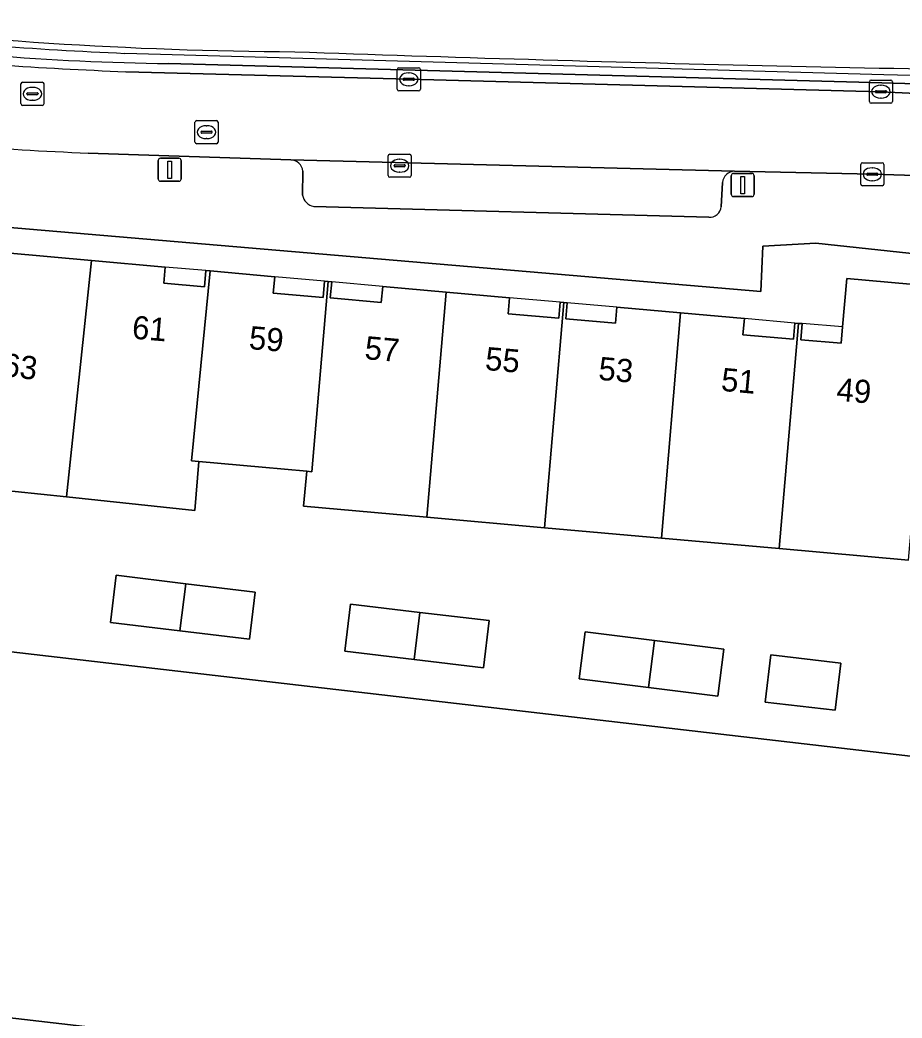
# Model space of a CAD drawing. Extents: x 161692 to 162379, y 380760 to 381678.
# Drawn here: x 162082.48 to 162120.61, y 381568.47 to 381611.61 of the extents above; entities that cross this region are included whole.
import ezdxf

# ---------------------------------------------------------------- set-up
doc = ezdxf.new("R2010")
doc.units = 0
for name, color, linetype in [('IMGEO_Berm_groen', 7, 'Continuous'), ('IMGEO_Brandkraan', 7, 'Continuous'), ('IMGEO_Erf', 7, 'Continuous'), ('IMGEO_Groenvoorziening', 7, 'Continuous'), ('IMGEO_Haag', 7, 'Continuous'), ('IMGEO_Hek', 7, 'Continuous'), ('IMGEO_Kolk', 7, 'Continuous'), ('IMGEO_Lichtmast', 7, 'Continuous'), ('IMGEO_Pand', 7, 'Continuous'), ('IMGEO_Pand_nummerreeks', 7, 'Continuous'), ('IMGEO_Pand_overbouw', 7, 'Continuous'), ('IMGEO_Parkeervlak_gesloten', 7, 'Continuous'), ('IMGEO_Parkeervlak_open', 7, 'Continuous'), ('IMGEO_Rijbaan_lokaal_gesloten', 7, 'Continuous'), ('IMGEO_Rioolput', 7, 'Continuous'), ('IMGEO_Voetpad_open', 7, 'Continuous')]:
    doc.layers.add(name, color=color, linetype=linetype)

msp = doc.modelspace()

# ---------------------------------------------------------------- linework, layer by layer
at = {"layer": 'IMGEO_Berm_groen'}
for points in [[(162149.46, 381608.191), (162123.704, 381608.783), (162118.738, 381608.917), (162088.898, 381609.725)], [(162087.056, 381609.374), (162099.288, 381609.046), (162119.699, 381608.51), (162120.92, 381608.448), (162131.817, 381608.191), (162134.252, 381608.134), (162146.693, 381607.903)]]:
    msp.add_lwpolyline(points, dxfattribs=at)
for centre, radius, start, end in [((162095.356, 381790.871), 180.635, 262.92932, 269.68565), ((162090.237, 381719.099), 109.383, 261.25293, 269.29853), ((162094.817, 381804.589), 195.369, 264.50071, 267.72337), ((162151.596, 383205.037), 1595.825, 267.944758, 269.396338)]:
    msp.add_arc(centre, radius, start, end, dxfattribs=at)
at = {"layer": 'IMGEO_Brandkraan'}
for p, q in [((162082.515, 381607.992), (162082.515, 381608.844)), ((162082.59, 381608.918), (162083.442, 381608.918)), ((162083.516, 381608.844), (162083.516, 381607.992)), ((162082.774, 381608.412), (162082.774, 381608.424)), ((162083.212, 381608.375), (162082.814, 381608.375)), ((162082.817, 381608.461), (162083.215, 381608.461)), ((162083.003, 381608.698), (162083.028, 381608.698)), ((162083.258, 381608.424), (162083.258, 381608.412)), ((162083.442, 381607.918), (162082.59, 381607.918)), ((162083.026, 381608.138), (162083.001, 381608.138))]:
    msp.add_line(p, q, dxfattribs=at)
for points in [[(162082.515, 381607.992), (162082.515, 381608.844)], [(162082.59, 381608.918), (162083.442, 381608.918)], [(162083.516, 381608.844), (162083.516, 381607.992)], [(162083.442, 381607.918), (162082.59, 381607.918)]]:
    msp.add_lwpolyline(points, dxfattribs=at)
for centre, radius, start, end in [((162082.592, 381608.842), 0.0765, 91.552, 178.448), ((162082.592, 381608.842), 0.0765, 91.552, 178.448), ((162083.44, 381608.842), 0.0765, 1.552, 88.448), ((162083.44, 381608.842), 0.0765, 1.552, 88.448), ((162082.814, 381608.421), 0.0403, 85.8775, 175.7526), ((162082.811, 381608.411), 0.0366, 178.938, 274.7102), ((162083.215, 381608.418), 0.043, 264.8664, 352.4533), ((162083.219, 381608.423), 0.0386, 1.7309, 96.639), ((162082.592, 381607.994), 0.0765, 181.552, 268.448), ((162082.592, 381607.994), 0.0765, 181.552, 268.448), ((162083.44, 381607.994), 0.0765, 271.552, 358.448), ((162083.44, 381607.994), 0.0765, 271.552, 358.448)]:
    msp.add_arc(centre, radius, start, end, dxfattribs=at)
for centre, major_axis, ratio, start_param, end_param in [((162083.002, 381608.418), (-0.387, 0.002), 0.722429, 4.712389, 7.853982), ((162083.027, 381608.418), (-0.39, 0.002), 0.717154, 1.570796, 4.712389)]:
    msp.add_ellipse(centre, major_axis=major_axis, ratio=ratio, start_param=start_param, end_param=end_param, dxfattribs=at)
at = {"layer": 'IMGEO_Erf'}
for points in [[(162132.296, 381600.299), (162116.888, 381601.956), (162114.598, 381601.834), (162114.509, 381599.867), (162077.801, 381602.999)], [(162081.892, 381601.543), (162085.571, 381601.212), (162088.753, 381600.926), (162088.694, 381600.229), (162090.451, 381600.081), (162090.509, 381600.779), (162090.7, 381600.761), (162093.489, 381600.502), (162093.428, 381599.805), (162095.584, 381599.619), (162095.644, 381600.317), (162095.799, 381600.303), (162095.953, 381600.289), (162095.891, 381599.592), (162098.099, 381599.397), (162098.16, 381600.094), (162100.901, 381599.848), (162103.641, 381599.603), (162103.581, 381598.906), (162105.77, 381598.719), (162105.83, 381599.416), (162105.985, 381599.402), (162106.139, 381599.387), (162106.078, 381598.689), (162108.217, 381598.501), (162108.279, 381599.198), (162111.039, 381598.95), (162113.798, 381598.701), (162113.735, 381598.004), (162115.912, 381597.807), (162115.975, 381598.504), (162116.132, 381598.495), (162116.288, 381598.486), (162116.229, 381597.789), (162117.978, 381597.641), (162118.037, 381598.338), (162118.221, 381600.439), (162121.922, 381600.101)], [(162120.894, 381588.261), (162115.302, 381588.758), (162110.209, 381589.211), (162105.155, 381589.661), (162100.071, 381590.113), (162094.738, 381590.587), (162094.886, 381592.102), (162092.95, 381592.274), (162090.205, 381592.517), (162090.042, 381590.412), (162084.486, 381590.993), (162078.931, 381591.574)], [(162076.87, 381584.9), (162128.186, 381578.95), (162126.692, 381566.06), (162123.71, 381566.406), (162123.394, 381563.682), (162072.606, 381569.571)]]:
    msp.add_lwpolyline(points, dxfattribs=at)
for points in [[(162089.39, 381585.208), (162086.387, 381585.569), (162086.632, 381587.604), (162089.641, 381587.242), (162092.639, 381586.882), (162092.394, 381584.847)], [(162099.52, 381583.966), (162096.526, 381584.323), (162096.769, 381586.359), (162099.771, 381586.001), (162102.756, 381585.645), (162102.513, 381583.609)], [(162109.654, 381582.751), (162106.655, 381583.124), (162106.908, 381585.158), (162109.904, 381584.785), (162112.905, 381584.412), (162112.652, 381582.378)], [(162117.718, 381581.77), (162114.701, 381582.127), (162114.942, 381584.163), (162117.959, 381583.806)]]:
    msp.add_lwpolyline(points, close=True, dxfattribs=at)
at = {"layer": 'IMGEO_Groenvoorziening'}
msp.add_lwpolyline([(162088.898, 381609.725), (162118.738, 381608.917), (162123.704, 381608.783), (162149.46, 381608.191)], dxfattribs=at)
for centre, radius, start, end in [((162095.356, 381790.871), 180.635, 262.92932, 269.68565), ((162090.237, 381719.099), 109.383, 261.25293, 269.29853), ((162151.596, 383205.037), 1595.825, 267.944758, 269.396338)]:
    msp.add_arc(centre, radius, start, end, dxfattribs=at)
at = {"layer": 'IMGEO_Haag'}
msp.add_lwpolyline([(162088.898, 381609.725), (162118.738, 381608.917), (162123.704, 381608.783), (162149.46, 381608.191)], dxfattribs=at)
for centre, radius, start, end in [((162095.356, 381790.871), 180.635, 262.92932, 269.68565), ((162090.237, 381719.099), 109.383, 261.25293, 269.29853), ((162151.596, 383205.037), 1595.825, 267.944758, 269.396338)]:
    msp.add_arc(centre, radius, start, end, dxfattribs=at)
at = {"layer": 'IMGEO_Hek'}
for points in [[(162186.294, 381611.259), (162172.043, 381609.574), (162165.599, 381609.014), (162151.785, 381608.461), (162119.826, 381609.233)], [(162119.826, 381609.233), (162087.015, 381610.166)]]:
    msp.add_lwpolyline(points, dxfattribs=at)
msp.add_arc((162097.127, 381831.152), 221.218, 264.36179, 267.38009, dxfattribs=at)
at = {"layer": 'IMGEO_Kolk'}
for p, q in [((162098.787, 381608.62), (162098.787, 381609.472)), ((162098.862, 381609.546), (162099.714, 381609.546)), ((162099.275, 381609.326), (162099.3, 381609.326)), ((162099.788, 381609.472), (162099.788, 381608.62)), ((162099.046, 381609.04), (162099.046, 381609.052)), ((162099.484, 381609.003), (162099.086, 381609.003)), ((162099.089, 381609.089), (162099.487, 381609.089)), ((162099.298, 381608.766), (162099.273, 381608.766)), ((162099.53, 381609.052), (162099.53, 381609.04)), ((162119.198, 381608.084), (162119.198, 381608.936)), ((162119.273, 381609.01), (162120.125, 381609.01)), ((162119.686, 381608.79), (162119.711, 381608.79)), ((162120.199, 381608.936), (162120.199, 381608.084)), ((162099.714, 381608.546), (162098.862, 381608.546)), ((162119.457, 381608.504), (162119.457, 381608.516)), ((162119.895, 381608.467), (162119.497, 381608.467)), ((162119.5, 381608.553), (162119.898, 381608.553)), ((162119.941, 381608.516), (162119.941, 381608.504)), ((162120.125, 381608.01), (162119.273, 381608.01)), ((162119.709, 381608.23), (162119.684, 381608.23)), ((162098.392, 381604.883), (162098.392, 381605.735)), ((162098.467, 381605.809), (162099.319, 381605.809)), ((162099.393, 381605.735), (162099.393, 381604.883)), ((162098.651, 381605.303), (162098.651, 381605.315)), ((162098.694, 381605.352), (162099.092, 381605.352)), ((162098.88, 381605.589), (162098.905, 381605.589)), ((162099.135, 381605.315), (162099.135, 381605.303)), ((162118.826, 381604.514), (162118.826, 381605.366)), ((162118.901, 381605.44), (162119.753, 381605.44)), ((162119.827, 381605.366), (162119.827, 381604.514)), ((162099.089, 381605.266), (162098.691, 381605.266)), ((162098.903, 381605.029), (162098.878, 381605.029)), ((162119.085, 381604.934), (162119.085, 381604.946)), ((162119.523, 381604.897), (162119.125, 381604.897)), ((162119.128, 381604.983), (162119.526, 381604.983)), ((162119.314, 381605.22), (162119.339, 381605.22)), ((162119.569, 381604.946), (162119.569, 381604.934)), ((162099.319, 381604.809), (162098.467, 381604.809)), ((162119.753, 381604.44), (162118.901, 381604.44)), ((162119.337, 381604.66), (162119.312, 381604.66))]:
    msp.add_line(p, q, dxfattribs=at)
for points in [[(162098.787, 381608.62), (162098.787, 381609.472)], [(162098.862, 381609.546), (162099.714, 381609.546)], [(162099.788, 381609.472), (162099.788, 381608.62)], [(162119.198, 381608.084), (162119.198, 381608.936)], [(162119.273, 381609.01), (162120.125, 381609.01)], [(162120.199, 381608.936), (162120.199, 381608.084)], [(162099.714, 381608.546), (162098.862, 381608.546)], [(162120.125, 381608.01), (162119.273, 381608.01)], [(162098.392, 381604.883), (162098.392, 381605.735)], [(162098.467, 381605.809), (162099.319, 381605.809)], [(162099.393, 381605.735), (162099.393, 381604.883)], [(162118.826, 381604.514), (162118.826, 381605.366)], [(162118.901, 381605.44), (162119.753, 381605.44)], [(162119.827, 381605.366), (162119.827, 381604.514)], [(162099.319, 381604.809), (162098.467, 381604.809)], [(162119.753, 381604.44), (162118.901, 381604.44)]]:
    msp.add_lwpolyline(points, dxfattribs=at)
for centre, radius, start, end in [((162098.864, 381609.47), 0.0765, 91.552, 178.448), ((162098.864, 381609.47), 0.0765, 91.552, 178.448), ((162099.712, 381609.47), 0.0765, 1.552, 88.448), ((162099.712, 381609.47), 0.0765, 1.552, 88.448), ((162099.086, 381609.049), 0.0403, 85.8775, 175.7526), ((162099.083, 381609.039), 0.0366, 178.938, 274.7102), ((162099.487, 381609.046), 0.043, 264.8664, 352.4533), ((162099.491, 381609.051), 0.0386, 1.7309, 96.639), ((162119.275, 381608.934), 0.0765, 91.552, 178.448), ((162119.275, 381608.934), 0.0765, 91.552, 178.448), ((162120.123, 381608.934), 0.0765, 1.552, 88.448), ((162120.123, 381608.934), 0.0765, 1.552, 88.448), ((162098.864, 381608.622), 0.0765, 181.552, 268.448), ((162098.864, 381608.622), 0.0765, 181.552, 268.448), ((162099.712, 381608.622), 0.0765, 271.552, 358.448), ((162099.712, 381608.622), 0.0765, 271.552, 358.448), ((162119.497, 381608.513), 0.0403, 85.8775, 175.7526), ((162119.494, 381608.503), 0.0366, 178.938, 274.7102), ((162119.898, 381608.51), 0.043, 264.8664, 352.4533), ((162119.902, 381608.515), 0.0386, 1.7309, 96.639), ((162119.275, 381608.086), 0.0765, 181.552, 268.448), ((162119.275, 381608.086), 0.0765, 181.552, 268.448), ((162120.123, 381608.086), 0.0765, 271.552, 358.448), ((162120.123, 381608.086), 0.0765, 271.552, 358.448), ((162098.469, 381605.733), 0.0765, 91.552, 178.448), ((162098.469, 381605.733), 0.0765, 91.552, 178.448), ((162099.317, 381605.733), 0.0765, 1.552, 88.448), ((162099.317, 381605.733), 0.0765, 1.552, 88.448), ((162098.691, 381605.312), 0.0403, 85.8775, 175.7526), ((162098.688, 381605.302), 0.0366, 178.938, 274.7102), ((162099.092, 381605.309), 0.043, 264.8664, 352.4533), ((162099.096, 381605.314), 0.0386, 1.7309, 96.639), ((162118.903, 381605.364), 0.0765, 91.552, 178.448), ((162118.903, 381605.364), 0.0765, 91.552, 178.448), ((162119.751, 381605.364), 0.0765, 1.552, 88.448), ((162119.751, 381605.364), 0.0765, 1.552, 88.448), ((162098.469, 381604.885), 0.0765, 181.552, 268.448), ((162098.469, 381604.885), 0.0765, 181.552, 268.448), ((162099.317, 381604.885), 0.0765, 271.552, 358.448), ((162099.317, 381604.885), 0.0765, 271.552, 358.448), ((162119.125, 381604.943), 0.0403, 85.8775, 175.7526), ((162119.122, 381604.933), 0.0366, 178.938, 274.7102), ((162119.526, 381604.94), 0.043, 264.8664, 352.4533), ((162119.53, 381604.945), 0.0386, 1.7309, 96.639), ((162118.903, 381604.516), 0.0765, 181.552, 268.448), ((162118.903, 381604.516), 0.0765, 181.552, 268.448), ((162119.751, 381604.516), 0.0765, 271.552, 358.448), ((162119.751, 381604.516), 0.0765, 271.552, 358.448)]:
    msp.add_arc(centre, radius, start, end, dxfattribs=at)
for centre, major_axis, ratio, start_param, end_param in [((162099.274, 381609.046), (-0.387, 0.002), 0.722429, 4.712389, 7.853982), ((162099.299, 381609.046), (-0.39, 0.002), 0.717154, 1.570796, 4.712389), ((162119.685, 381608.51), (-0.387, 0.002), 0.722429, 4.712389, 7.853982), ((162119.71, 381608.51), (-0.39, 0.002), 0.717154, 1.570796, 4.712389), ((162098.879, 381605.309), (-0.387, 0.002), 0.722429, 4.712389, 7.853982), ((162098.904, 381605.309), (-0.39, 0.002), 0.717154, 1.570796, 4.712389), ((162119.313, 381604.94), (-0.387, 0.002), 0.722429, 4.712389, 7.853982), ((162119.338, 381604.94), (-0.39, 0.002), 0.717154, 1.570796, 4.712389)]:
    msp.add_ellipse(centre, major_axis=major_axis, ratio=ratio, start_param=start_param, end_param=end_param, dxfattribs=at)
at = {"layer": 'IMGEO_Lichtmast'}
for p, q in [((162088.453, 381604.735), (162088.453, 381605.535)), ((162088.453, 381605.535), (162088.453, 381604.735)), ((162088.553, 381605.635), (162089.343, 381605.635)), ((162089.343, 381605.635), (162088.553, 381605.635)), ((162089.443, 381605.535), (162089.443, 381604.735)), ((162089.443, 381604.735), (162089.443, 381605.535)), ((162113.224, 381604.074), (162113.224, 381604.874)), ((162113.224, 381604.874), (162113.224, 381604.074)), ((162113.324, 381604.974), (162114.114, 381604.974)), ((162114.114, 381604.974), (162113.324, 381604.974)), ((162114.214, 381604.874), (162114.214, 381604.074)), ((162114.214, 381604.074), (162114.214, 381604.874)), ((162089.343, 381604.635), (162088.553, 381604.635)), ((162088.553, 381604.635), (162089.343, 381604.635)), ((162114.114, 381603.974), (162113.324, 381603.974)), ((162113.324, 381603.974), (162114.114, 381603.974))]:
    msp.add_line(p, q, dxfattribs=at)
for points in [[(162088.873, 381605.51), (162089.023, 381605.51), (162089.023, 381604.76), (162088.873, 381604.76), (162088.873, 381605.51)], [(162113.644, 381604.849), (162113.794, 381604.849), (162113.794, 381604.099), (162113.644, 381604.099), (162113.644, 381604.849)]]:
    msp.add_lwpolyline(points, dxfattribs=at)
for centre, start, end in [((162088.553, 381605.535), 90, 180), ((162088.553, 381605.535), 90, 180), ((162089.343, 381605.535), 0, 90), ((162089.343, 381605.535), 360, 90), ((162113.324, 381604.874), 90, 180), ((162113.324, 381604.874), 90, 180), ((162114.114, 381604.874), 0, 90), ((162114.114, 381604.874), 360, 90), ((162088.553, 381604.735), 180, 270), ((162088.553, 381604.735), 180, 270), ((162089.343, 381604.735), 270, 0), ((162089.343, 381604.735), 270, 0), ((162113.324, 381604.074), 180, 270), ((162113.324, 381604.074), 180, 270), ((162114.114, 381604.074), 270, 0), ((162114.114, 381604.074), 270, 0)]:
    msp.add_arc(centre, 0.1, start, end, dxfattribs=at)
at = {"layer": 'IMGEO_Pand'}
for points in [[(162085.571, 381601.212), (162081.892, 381601.543), (162081.703, 381599.445), (162081.641, 381598.756), (162079.874, 381598.98), (162079.946, 381599.664), (162079.792, 381599.68), (162078.931, 381591.574), (162084.486, 381590.993)], [(162090.7, 381600.761), (162090.509, 381600.779), (162090.451, 381600.081), (162088.694, 381600.229), (162088.753, 381600.926), (162085.571, 381601.212), (162084.486, 381590.993), (162090.042, 381590.412), (162090.205, 381592.517), (162089.889, 381592.547)], [(162095.799, 381600.303), (162095.644, 381600.317), (162095.584, 381599.619), (162093.428, 381599.805), (162093.489, 381600.502), (162090.7, 381600.761), (162089.889, 381592.547), (162090.205, 381592.517), (162092.95, 381592.274), (162094.886, 381592.102), (162095.098, 381592.083)], [(162100.901, 381599.848), (162098.16, 381600.094), (162098.099, 381599.397), (162095.891, 381599.592), (162095.953, 381600.289), (162095.799, 381600.303), (162095.098, 381592.083), (162094.886, 381592.102), (162094.738, 381590.587), (162100.071, 381590.113)], [(162121.922, 381600.101), (162118.221, 381600.439), (162118.037, 381598.338), (162117.978, 381597.641), (162116.229, 381597.789), (162116.288, 381598.486), (162116.132, 381598.495), (162115.302, 381588.758), (162120.894, 381588.261), (162121.023, 381589.743)], [(162105.985, 381599.402), (162105.83, 381599.416), (162105.77, 381598.719), (162103.581, 381598.906), (162103.641, 381599.603), (162100.901, 381599.848), (162100.071, 381590.113), (162105.155, 381589.661)], [(162111.039, 381598.95), (162108.279, 381599.198), (162108.217, 381598.501), (162106.078, 381598.689), (162106.139, 381599.387), (162105.985, 381599.402), (162105.155, 381589.661), (162110.209, 381589.211)], [(162116.132, 381598.495), (162115.975, 381598.504), (162115.912, 381597.807), (162113.735, 381598.004), (162113.798, 381598.701), (162111.039, 381598.95), (162110.209, 381589.211), (162115.302, 381588.758)], [(162089.641, 381587.242), (162086.632, 381587.604), (162086.387, 381585.569), (162089.39, 381585.208)], [(162089.641, 381587.242), (162089.39, 381585.208), (162092.394, 381584.847), (162092.639, 381586.882)], [(162099.771, 381586.001), (162096.769, 381586.359), (162096.526, 381584.323), (162099.52, 381583.966)], [(162099.771, 381586.001), (162099.52, 381583.966), (162102.513, 381583.609), (162102.756, 381585.645)], [(162109.904, 381584.785), (162106.908, 381585.158), (162106.655, 381583.124), (162109.654, 381582.751)], [(162109.904, 381584.785), (162109.654, 381582.751), (162112.652, 381582.378), (162112.905, 381584.412)], [(162117.718, 381581.77), (162117.959, 381583.806), (162114.942, 381584.163), (162114.701, 381582.127)]]:
    msp.add_lwpolyline(points, close=True, dxfattribs=at)
at = {"layer": 'IMGEO_Pand_overbouw'}
for points in [[(162090.509, 381600.779), (162088.753, 381600.926), (162088.694, 381600.229), (162090.451, 381600.081)], [(162095.644, 381600.317), (162093.489, 381600.502), (162093.428, 381599.805), (162095.584, 381599.619)], [(162098.16, 381600.094), (162095.953, 381600.289), (162095.891, 381599.592), (162098.099, 381599.397)], [(162105.83, 381599.416), (162103.641, 381599.603), (162103.581, 381598.906), (162105.77, 381598.719)], [(162108.279, 381599.198), (162106.139, 381599.387), (162106.078, 381598.689), (162108.217, 381598.501)], [(162115.975, 381598.504), (162113.798, 381598.701), (162113.735, 381598.004), (162115.912, 381597.807)], [(162118.037, 381598.338), (162116.288, 381598.486), (162116.229, 381597.789), (162117.978, 381597.641)]]:
    msp.add_lwpolyline(points, close=True, dxfattribs=at)
at = {"layer": 'IMGEO_Parkeervlak_gesloten'}
msp.add_lwpolyline([(162076.87, 381584.9), (162076.7, 381583.452), (162074.249, 381583.747), (162074.069, 381582.19), (162072.821, 381571.426), (162072.606, 381569.571), (162123.394, 381563.682), (162123.71, 381566.406), (162126.692, 381566.06), (162128.186, 381578.95)], close=True, dxfattribs=at)
msp.add_lwpolyline([(162076.87, 381584.9), (162076.7, 381583.452), (162074.249, 381583.747), (162074.069, 381582.19), (162072.821, 381571.426), (162072.606, 381569.571), (162123.394, 381563.682), (162123.71, 381566.406), (162126.692, 381566.06), (162128.186, 381578.95)], close=True, dxfattribs=at)
at = {"layer": 'IMGEO_Parkeervlak_open'}
for points in [[(162113.375, 381605.079), (162094.189, 381605.562)], [(162094.71, 381605.075), (162094.694, 381604.039)], [(162112.786, 381603.539), (162112.852, 381604.577)], [(162095.178, 381603.547), (162112.257, 381603.082)]]:
    msp.add_lwpolyline(points, dxfattribs=at)
for centre, radius, start, end in [((162094.169, 381605.018), 0.544, 6.0128, 87.8509), ((162113.389, 381604.541), 0.538, 91.476, 176.1766), ((162095.288, 381604.14), 0.603, 189.6037, 259.4571), ((162112.301, 381603.565), 0.485, 264.7639, 356.8832)]:
    msp.add_arc(centre, radius, start, end, dxfattribs=at)
at = {"layer": 'IMGEO_Rijbaan_lokaal_gesloten'}
msp.add_lwpolyline([(162085.433, 381605.856), (162088.479, 381605.752), (162094.189, 381605.562), (162113.375, 381605.079), (162119.327, 381604.94), (162125.328, 381604.758), (162130.749, 381604.597), (162131.698, 381604.602), (162131.817, 381608.191), (162120.92, 381608.448), (162119.699, 381608.51), (162099.288, 381609.046), (162087.056, 381609.374)], dxfattribs=at)
for centre, radius, start, end in [((162094.817, 381804.589), 195.369, 264.50071, 267.72337), ((162091.343, 381754.923), 149.184, 263.32214, 267.72954)]:
    msp.add_arc(centre, radius, start, end, dxfattribs=at)
at = {"layer": 'IMGEO_Rioolput'}
for p, q in [((162090.044, 381606.334), (162090.044, 381607.186)), ((162090.119, 381607.26), (162090.971, 381607.26)), ((162090.532, 381607.04), (162090.557, 381607.04)), ((162091.045, 381607.186), (162091.045, 381606.334)), ((162090.303, 381606.754), (162090.303, 381606.766)), ((162090.741, 381606.717), (162090.343, 381606.717)), ((162090.346, 381606.803), (162090.744, 381606.803)), ((162090.787, 381606.766), (162090.787, 381606.754)), ((162090.971, 381606.26), (162090.119, 381606.26)), ((162090.555, 381606.48), (162090.53, 381606.48))]:
    msp.add_line(p, q, dxfattribs=at)
for points in [[(162090.044, 381606.334), (162090.044, 381607.186)], [(162090.119, 381607.26), (162090.971, 381607.26)], [(162091.045, 381607.186), (162091.045, 381606.334)], [(162090.971, 381606.26), (162090.119, 381606.26)]]:
    msp.add_lwpolyline(points, dxfattribs=at)
for centre, radius, start, end in [((162090.121, 381607.184), 0.0765, 91.552, 178.448), ((162090.121, 381607.184), 0.0765, 91.552, 178.448), ((162090.969, 381607.184), 0.0765, 1.552, 88.448), ((162090.969, 381607.184), 0.0765, 1.552, 88.448), ((162090.343, 381606.763), 0.0403, 85.8775, 175.7526), ((162090.34, 381606.753), 0.0366, 178.938, 274.7102), ((162090.744, 381606.76), 0.043, 264.8664, 352.4533), ((162090.748, 381606.765), 0.0386, 1.7309, 96.639), ((162090.121, 381606.336), 0.0765, 181.552, 268.448), ((162090.121, 381606.336), 0.0765, 181.552, 268.448), ((162090.969, 381606.336), 0.0765, 271.552, 358.448), ((162090.969, 381606.336), 0.0765, 271.552, 358.448)]:
    msp.add_arc(centre, radius, start, end, dxfattribs=at)
for centre, major_axis, ratio, start_param, end_param in [((162090.531, 381606.76), (-0.387, 0.002), 0.722429, 4.712389, 7.853982), ((162090.556, 381606.76), (-0.39, 0.002), 0.717154, 1.570796, 4.712389)]:
    msp.add_ellipse(centre, major_axis=major_axis, ratio=ratio, start_param=start_param, end_param=end_param, dxfattribs=at)
at = {"layer": 'IMGEO_Voetpad_open'}
for points in [[(162094.189, 381605.562), (162088.479, 381605.752), (162085.433, 381605.856)], [(162077.801, 381602.999), (162114.509, 381599.867), (162114.598, 381601.834), (162116.888, 381601.956), (162132.296, 381600.299), (162137.574, 381600.207), (162138.096, 381604.455), (162133.584, 381604.52), (162131.698, 381604.602), (162130.749, 381604.597), (162125.328, 381604.758), (162119.327, 381604.94), (162113.375, 381605.079)], [(162094.694, 381604.039), (162094.71, 381605.075)], [(162112.852, 381604.577), (162112.786, 381603.539)], [(162112.257, 381603.082), (162095.178, 381603.547)]]:
    msp.add_lwpolyline(points, dxfattribs=at)
for centre, radius, start, end in [((162091.343, 381754.923), 149.184, 263.32214, 267.72954), ((162094.169, 381605.018), 0.544, 6.0128, 87.8509), ((162113.389, 381604.541), 0.538, 91.476, 176.1766), ((162095.288, 381604.14), 0.603, 189.6037, 259.4571), ((162112.301, 381603.565), 0.485, 264.7639, 356.8832)]:
    msp.add_arc(centre, radius, start, end, dxfattribs=at)

# ---------------------------------------------------------------- texts
at = {"layer": 'IMGEO_Pand_nummerreeks'}
for s, rotation, p in [('61', 355.1757, (162087.296, 381597.838)), ('59', 355.0611, (162092.348, 381597.389)), ('57', 354.9465, (162097.352, 381596.953)), ('63', 352.7635, (162081.684, 381596.231)), ('55', 355.1069, (162102.561, 381596.484)), ('53', 354.9694, (162107.458, 381596.058)), ('51', 354.8205, (162112.76, 381595.582)), ('49', 355.1528, (162117.752, 381595.151))]:
    msp.add_text(s, height=1, rotation=rotation, dxfattribs=at).set_placement(p)

doc.saveas('drawing.dxf')
